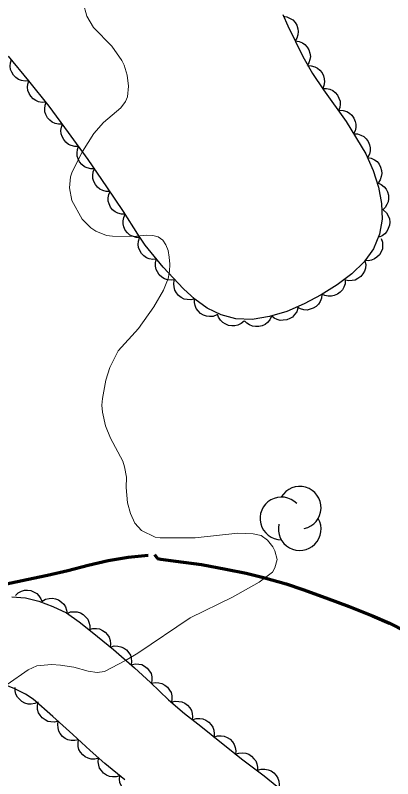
# Model space of a CAD drawing. Extents: x 356765 to 358572, y 5103174 to 5104650.
# Drawn here: x 357806.07 to 357826.68, y 5103573.84 to 5103615.55 of the extents above; entities that cross this region are included whole.
import ezdxf

# ---------------------------------------------------------------- set-up
doc = ezdxf.new("R2010")
doc.units = 0
doc.header["$LTSCALE"] = 0.6
doc.linetypes.add('DOT_DASHED', pattern=[7.7, 5, -1.2, 0.3, -1.2])
doc.linetypes.add('LONG_DASHED', pattern=[7.5, 6, -1.5])
for name, color, linetype, lineweight in [('2', 7, 'Continuous', 13), ('22', 7, 'Continuous', 35), ('44', 7, 'Continuous', 25)]:
    doc.layers.add(name, color=color, linetype=linetype, lineweight=lineweight)

msp = doc.modelspace()

# ---------------------------------------------------------------- linework, layer by layer
at = {"layer": '2'}
for points in [[(357814.47, 5103602.34), (357814.41, 5103602.7), (357814.28, 5103603.01), (357814.12, 5103603.26), (357813.87, 5103603.45), (357813.57, 5103603.53), (357813.24, 5103603.54), (357812.5, 5103603.47), (357811.37, 5103603.48), (357811.05, 5103603.53), (357810.46, 5103603.76), (357810.19, 5103603.94), (357809.71, 5103604.42), (357809.15, 5103605.43), (357809.03, 5103606.12), (357809.08, 5103606.72), (357809.17, 5103607), (357809.74, 5103608.11), (357810.36, 5103609.09), (357810.89, 5103609.7), (357811.82, 5103610.5), (357812.09, 5103610.84), (357812.2, 5103611.09), (357812.25, 5103611.68), (357812.18, 5103612.29), (357812.01, 5103612.83), (357811.88, 5103613.09), (357811.34, 5103613.86), (357810.34, 5103614.88), (357809.97, 5103615.51), (357809.78, 5103616.24)], [(357805.62, 5103579), (357806.77, 5103579.8), (357807.24, 5103580.01), (357808.05, 5103580.09), (357808.53, 5103580.05), (357809.27, 5103579.94), (357810.05, 5103579.72), (357810.54, 5103579.65), (357810.93, 5103579.7), (357812.09, 5103580.3), (357812.75, 5103580.7), (357815.62, 5103582.63), (357817.93, 5103583.76), (357819.38, 5103584.58), (357820.11, 5103585.13), (357820.24, 5103585.36), (357820.36, 5103585.82), (357820.24, 5103586.29), (357820.12, 5103586.51), (357819.83, 5103586.88), (357819.49, 5103587.13), (357819.06, 5103587.22), (357818.21, 5103587.26), (357815.88, 5103587.01), (357813.97, 5103587), (357813.7, 5103587.05), (357812.96, 5103587.4), (357812.6, 5103587.8), (357812.35, 5103588.33), (357812.2, 5103588.92), (357812.12, 5103589.76), (357812.13, 5103590.32), (357812.03, 5103590.88), (357811.93, 5103591.19), (357811.27, 5103592.46), (357810.99, 5103593.13), (357810.82, 5103593.88), (357810.79, 5103594.25), (357810.82, 5103594.62), (357811.01, 5103595.62), (357811.23, 5103596.32), (357811.69, 5103597.23), (357812.79, 5103598.44), (357813.63, 5103599.63), (357814.15, 5103600.53), (357814.41, 5103601.17), (357814.49, 5103601.55), (357814.51, 5103601.95), (357814.47, 5103602.34)]]:
    msp.add_lwpolyline(points, dxfattribs=at)
at = {"layer": '22', "linetype": 'LONG_DASHED', "lineweight": 70}
for points in [[(357805.58, 5103584.5), (357806.7, 5103584.73), (357807.83, 5103584.96), (357808.94, 5103585.23), (357810.05, 5103585.51), (357811.14, 5103585.76), (357812.23, 5103585.95), (357813.32, 5103586.05)], [(357813.67, 5103586.09), (357813.83, 5103585.88), (357814.02, 5103585.84), (357814.83, 5103585.74), (357816.23, 5103585.54), (357817.56, 5103585.3), (357818.68, 5103585.08), (357819.61, 5103584.84), (357820.86, 5103584.49), (357821.77, 5103584.19), (357823.02, 5103583.73), (357824.3, 5103583.25), (357825.57, 5103582.75), (357826.5, 5103582.34), (357827.39, 5103581.88)]]:
    msp.add_lwpolyline(points, dxfattribs=at)
at = {"layer": '44', "linetype": 'DOT_DASHED'}
for points in [[(357820.68, 5103615.59), (357820.95, 5103614.97), (357821.77, 5103613.3), (357822.3, 5103612.38), (357822.9, 5103611.48), (357824.14, 5103609.75), (357825.21, 5103607.99), (357825.61, 5103607.07), (357825.9, 5103606.17), (357826.07, 5103605.28), (357826.1, 5103604.42), (357825.96, 5103603.59), (357825.63, 5103602.8), (357825.11, 5103602.09), (357824.44, 5103601.43), (357823.64, 5103600.83), (357822.76, 5103600.28), (357821.84, 5103599.79), (357820.89, 5103599.38), (357819.94, 5103599.09), (357819, 5103598.94), (357818.11, 5103598.97), (357817.3, 5103599.18), (357816.55, 5103599.55), (357815.87, 5103600.04), (357815.25, 5103600.61), (357814.14, 5103601.8), (357813.16, 5103603), (357812.75, 5103603.59), (357811.97, 5103604.83), (357811.07, 5103606.18), (357810.04, 5103607.67), (357808.98, 5103609.15), (357807.91, 5103610.59), (357806.8, 5103611.98), (357805.7, 5103613.32)], [(357805.88, 5103583.79), (357806.62, 5103583.73), (357807.36, 5103583.55), (357808.12, 5103583.26), (357808.86, 5103582.9), (357809.56, 5103582.42), (357810.26, 5103581.86), (357811.42, 5103580.9), (357812.58, 5103579.91), (357813.45, 5103579.11), (357814.44, 5103578.16)], [(357812.05, 5103573.78), (357810.96, 5103574.67), (357810.16, 5103575.38), (357809.2, 5103576.26), (357808.12, 5103577.25), (357807.05, 5103578.2), (357806.62, 5103578.47), (357806.04, 5103578.76), (357805.34, 5103579.05), (357804.78, 5103579.17), (357804.23, 5103579.19), (357803.96, 5103579.12), (357803.81, 5103579.04), (357803.38, 5103578.71), (357802.94, 5103578.25), (357802.38, 5103577.55), (357801.48, 5103576.46), (357800.71, 5103575.45), (357800.11, 5103574.59), (357799.37, 5103573.49)], [(357814.44, 5103578.16), (357815.3, 5103577.41), (357816.19, 5103576.71), (357817.32, 5103575.8), (357818.49, 5103574.88), (357819.66, 5103574.01), (357820.35, 5103573.44)]]:
    msp.add_lwpolyline(points, dxfattribs=at)
at = {"layer": '44'}
for points in [[(357820.69, 5103615.5), (357820.9, 5103615.47), (357821.08, 5103615.38), (357821.22, 5103615.3), (357821.34, 5103615.16), (357821.43, 5103615.01), (357821.49, 5103614.82), (357821.52, 5103614.66), (357821.49, 5103614.49), (357821.44, 5103614.31), (357821.35, 5103614.15)], [(357821.35, 5103614.15), (357821.56, 5103614.12), (357821.74, 5103614.04), (357821.88, 5103613.95), (357822, 5103613.82), (357822.09, 5103613.66), (357822.15, 5103613.48), (357822.18, 5103613.31), (357822.15, 5103613.14), (357822.1, 5103612.96), (357822.01, 5103612.81)], [(357806.8, 5103611.98), (357806.6, 5103611.96), (357806.4, 5103612), (357806.24, 5103612.05), (357806.1, 5103612.15), (357805.97, 5103612.29), (357805.87, 5103612.45), (357805.81, 5103612.6), (357805.79, 5103612.78), (357805.8, 5103612.96), (357805.85, 5103613.13)], [(357822.02, 5103612.81), (357822.23, 5103612.8), (357822.42, 5103612.74), (357822.57, 5103612.67), (357822.7, 5103612.56), (357822.82, 5103612.41), (357822.89, 5103612.24), (357822.94, 5103612.08), (357822.95, 5103611.91), (357822.92, 5103611.72), (357822.85, 5103611.56)], [(357807.74, 5103610.8), (357807.53, 5103610.79), (357807.33, 5103610.83), (357807.18, 5103610.89), (357807.04, 5103610.99), (357806.91, 5103611.13), (357806.82, 5103611.29), (357806.75, 5103611.44), (357806.74, 5103611.62), (357806.75, 5103611.8), (357806.8, 5103611.98)], [(357822.85, 5103611.56), (357823.05, 5103611.56), (357823.25, 5103611.51), (357823.4, 5103611.44), (357823.54, 5103611.33), (357823.66, 5103611.19), (357823.74, 5103611.02), (357823.8, 5103610.87), (357823.8, 5103610.69), (357823.78, 5103610.51), (357823.72, 5103610.34)], [(357808.64, 5103609.6), (357808.43, 5103609.6), (357808.24, 5103609.65), (357808.08, 5103609.71), (357807.95, 5103609.82), (357807.82, 5103609.96), (357807.74, 5103610.13), (357807.68, 5103610.28), (357807.67, 5103610.45), (357807.69, 5103610.64), (357807.75, 5103610.81)], [(357823.77, 5103610.37), (357823.97, 5103610.36), (357824.17, 5103610.29), (357824.31, 5103610.21), (357824.44, 5103610.09), (357824.55, 5103609.94), (357824.62, 5103609.76), (357824.66, 5103609.61), (357824.66, 5103609.43), (357824.62, 5103609.25), (357824.54, 5103609.08)], [(357809.52, 5103608.39), (357809.31, 5103608.39), (357809.12, 5103608.44), (357808.97, 5103608.5), (357808.83, 5103608.62), (357808.71, 5103608.76), (357808.63, 5103608.93), (357808.57, 5103609.08), (357808.56, 5103609.26), (357808.59, 5103609.44), (357808.65, 5103609.61)], [(357824.54, 5103609.08), (357824.75, 5103609.07), (357824.94, 5103609.01), (357825.09, 5103608.93), (357825.22, 5103608.81), (357825.33, 5103608.66), (357825.4, 5103608.48), (357825.44, 5103608.32), (357825.44, 5103608.15), (357825.4, 5103607.97), (357825.32, 5103607.8)], [(357810.4, 5103607.17), (357810.19, 5103607.17), (357809.99, 5103607.22), (357809.84, 5103607.28), (357809.7, 5103607.4), (357809.58, 5103607.54), (357809.5, 5103607.71), (357809.44, 5103607.86), (357809.44, 5103608.04), (357809.46, 5103608.22), (357809.52, 5103608.39)], [(357825.3, 5103607.79), (357825.5, 5103607.75), (357825.68, 5103607.66), (357825.82, 5103607.56), (357825.93, 5103607.42), (357826.01, 5103607.26), (357826.06, 5103607.08), (357826.08, 5103606.91), (357826.05, 5103606.74), (357825.99, 5103606.57), (357825.9, 5103606.41)], [(357811.24, 5103605.93), (357811.03, 5103605.93), (357810.84, 5103605.99), (357810.69, 5103606.05), (357810.55, 5103606.17), (357810.44, 5103606.31), (357810.35, 5103606.48), (357810.3, 5103606.64), (357810.3, 5103606.81), (357810.32, 5103607), (357810.39, 5103607.17)], [(357825.86, 5103606.4), (357826.05, 5103606.31), (357826.2, 5103606.18), (357826.31, 5103606.06), (357826.39, 5103605.9), (357826.44, 5103605.72), (357826.45, 5103605.53), (357826.43, 5103605.37), (357826.36, 5103605.21), (357826.27, 5103605.05), (357826.14, 5103604.92)], [(357812.07, 5103604.68), (357811.86, 5103604.68), (357811.67, 5103604.74), (357811.52, 5103604.81), (357811.38, 5103604.93), (357811.27, 5103605.07), (357811.19, 5103605.25), (357811.14, 5103605.4), (357811.14, 5103605.58), (357811.17, 5103605.76), (357811.24, 5103605.93)], [(357826.18, 5103604.91), (357826.33, 5103604.77), (357826.43, 5103604.59), (357826.5, 5103604.44), (357826.51, 5103604.26), (357826.5, 5103604.08), (357826.43, 5103603.9), (357826.36, 5103603.75), (357826.24, 5103603.62), (357826.1, 5103603.51), (357825.93, 5103603.43)], [(357812.86, 5103603.41), (357812.66, 5103603.42), (357812.46, 5103603.48), (357812.32, 5103603.55), (357812.19, 5103603.67), (357812.07, 5103603.82), (357812, 5103604), (357811.96, 5103604.16), (357811.96, 5103604.33), (357811.99, 5103604.51), (357812.07, 5103604.68)], [(357813.79, 5103602.23), (357813.58, 5103602.21), (357813.38, 5103602.25), (357813.23, 5103602.31), (357813.08, 5103602.41), (357812.96, 5103602.54), (357812.86, 5103602.71), (357812.8, 5103602.86), (357812.78, 5103603.03), (357812.79, 5103603.22), (357812.84, 5103603.39)], [(357826.04, 5103603.36), (357826.11, 5103603.16), (357826.12, 5103602.96), (357826.11, 5103602.8), (357826.04, 5103602.63), (357825.95, 5103602.47), (357825.81, 5103602.34), (357825.68, 5103602.24), (357825.52, 5103602.18), (357825.33, 5103602.14), (357825.15, 5103602.15)], [(357814.79, 5103601.11), (357814.58, 5103601.08), (357814.38, 5103601.1), (357814.22, 5103601.15), (357814.07, 5103601.24), (357813.93, 5103601.37), (357813.83, 5103601.53), (357813.75, 5103601.67), (357813.72, 5103601.84), (357813.72, 5103602.03), (357813.76, 5103602.2)], [(357825.16, 5103602.14), (357825.2, 5103601.94), (357825.18, 5103601.74), (357825.14, 5103601.57), (357825.05, 5103601.42), (357824.93, 5103601.28), (357824.77, 5103601.17), (357824.63, 5103601.09), (357824.46, 5103601.06), (357824.27, 5103601.05), (357824.09, 5103601.09)], [(357815.85, 5103600.06), (357815.65, 5103600.01), (357815.45, 5103600.02), (357815.28, 5103600.05), (357815.13, 5103600.13), (357814.98, 5103600.25), (357814.87, 5103600.4), (357814.78, 5103600.54), (357814.74, 5103600.71), (357814.72, 5103600.89), (357814.75, 5103601.07)], [(357824.08, 5103601.1), (357824.07, 5103600.89), (357824, 5103600.7), (357823.93, 5103600.55), (357823.81, 5103600.43), (357823.66, 5103600.32), (357823.48, 5103600.24), (357823.33, 5103600.2), (357823.15, 5103600.2), (357822.97, 5103600.24), (357822.8, 5103600.31)], [(357822.81, 5103600.3), (357822.78, 5103600.1), (357822.71, 5103599.91), (357822.62, 5103599.77), (357822.49, 5103599.65), (357822.34, 5103599.55), (357822.16, 5103599.49), (357822, 5103599.45), (357821.82, 5103599.47), (357821.64, 5103599.52), (357821.48, 5103599.6)], [(357817.07, 5103599.18), (357816.87, 5103599.1), (357816.67, 5103599.09), (357816.5, 5103599.11), (357816.34, 5103599.17), (357816.18, 5103599.26), (357816.05, 5103599.4), (357815.95, 5103599.53), (357815.88, 5103599.69), (357815.85, 5103599.87), (357815.85, 5103600.05)], [(357821.49, 5103599.56), (357821.43, 5103599.36), (357821.32, 5103599.2), (357821.21, 5103599.07), (357821.06, 5103598.98), (357820.89, 5103598.91), (357820.7, 5103598.89), (357820.53, 5103598.88), (357820.36, 5103598.93), (357820.2, 5103599.01), (357820.06, 5103599.13)], [(357818.56, 5103598.85), (357818.4, 5103598.72), (357818.22, 5103598.63), (357818.06, 5103598.58), (357817.89, 5103598.58), (357817.7, 5103598.61), (357817.53, 5103598.69), (357817.39, 5103598.77), (357817.27, 5103598.9), (357817.17, 5103599.06), (357817.11, 5103599.23)], [(357820.06, 5103599.11), (357819.97, 5103598.92), (357819.84, 5103598.77), (357819.71, 5103598.66), (357819.55, 5103598.59), (357819.37, 5103598.55), (357819.18, 5103598.55), (357819.02, 5103598.57), (357818.86, 5103598.64), (357818.7, 5103598.74), (357818.58, 5103598.87)], [(357806.07, 5103583.86), (357806.22, 5103584), (357806.41, 5103584.09), (357806.56, 5103584.14), (357806.74, 5103584.15), (357806.92, 5103584.12), (357807.1, 5103584.04), (357807.24, 5103583.96), (357807.36, 5103583.83), (357807.46, 5103583.68), (357807.53, 5103583.51)], [(357807.54, 5103583.54), (357807.72, 5103583.65), (357807.92, 5103583.69), (357808.09, 5103583.71), (357808.26, 5103583.67), (357808.43, 5103583.61), (357808.59, 5103583.5), (357808.71, 5103583.39), (357808.8, 5103583.24), (357808.87, 5103583.06), (357808.89, 5103582.88)], [(357808.89, 5103582.88), (357809.08, 5103582.96), (357809.29, 5103582.97), (357809.45, 5103582.96), (357809.62, 5103582.9), (357809.78, 5103582.81), (357809.92, 5103582.68), (357810.02, 5103582.56), (357810.09, 5103582.39), (357810.13, 5103582.21), (357810.13, 5103582.03)], [(357810.1, 5103581.99), (357810.3, 5103582.05), (357810.5, 5103582.05), (357810.67, 5103582.03), (357810.83, 5103581.95), (357810.98, 5103581.85), (357811.1, 5103581.7), (357811.2, 5103581.57), (357811.25, 5103581.4), (357811.27, 5103581.22), (357811.25, 5103581.04)], [(357811.26, 5103581.04), (357811.46, 5103581.1), (357811.66, 5103581.09), (357811.82, 5103581.06), (357811.98, 5103580.99), (357812.13, 5103580.88), (357812.26, 5103580.73), (357812.35, 5103580.6), (357812.4, 5103580.43), (357812.42, 5103580.25), (357812.4, 5103580.07)], [(357812.4, 5103580.07), (357812.61, 5103580.12), (357812.81, 5103580.11), (357812.97, 5103580.08), (357813.13, 5103579.99), (357813.27, 5103579.88), (357813.39, 5103579.73), (357813.48, 5103579.59), (357813.52, 5103579.42), (357813.53, 5103579.24), (357813.51, 5103579.06)], [(357813.51, 5103579.06), (357813.71, 5103579.1), (357813.91, 5103579.08), (357814.07, 5103579.05), (357814.23, 5103578.96), (357814.37, 5103578.85), (357814.49, 5103578.69), (357814.57, 5103578.55), (357814.61, 5103578.38), (357814.62, 5103578.2), (357814.59, 5103578.02)], [(357807.32, 5103578.03), (357807.13, 5103577.95), (357806.93, 5103577.92), (357806.76, 5103577.92), (357806.59, 5103577.98), (357806.43, 5103578.06), (357806.29, 5103578.19), (357806.18, 5103578.31), (357806.1, 5103578.47), (357806.06, 5103578.65), (357806.05, 5103578.83)], [(357814.59, 5103578.03), (357814.8, 5103578.08), (357815, 5103578.07), (357815.16, 5103578.04), (357815.32, 5103577.97), (357815.47, 5103577.86), (357815.59, 5103577.71), (357815.68, 5103577.57), (357815.73, 5103577.4), (357815.75, 5103577.22), (357815.73, 5103577.04)], [(357808.41, 5103576.99), (357808.21, 5103576.94), (357808, 5103576.95), (357807.84, 5103576.98), (357807.69, 5103577.06), (357807.54, 5103577.17), (357807.42, 5103577.32), (357807.33, 5103577.45), (357807.28, 5103577.63), (357807.27, 5103577.81), (357807.29, 5103577.99)], [(357809.51, 5103575.97), (357809.31, 5103575.93), (357809.11, 5103575.94), (357808.94, 5103575.97), (357808.79, 5103576.05), (357808.64, 5103576.16), (357808.52, 5103576.32), (357808.44, 5103576.45), (357808.4, 5103576.62), (357808.38, 5103576.81), (357808.41, 5103576.99)], [(357815.75, 5103577.07), (357815.95, 5103577.13), (357816.15, 5103577.13), (357816.31, 5103577.11), (357816.47, 5103577.04), (357816.63, 5103576.93), (357816.76, 5103576.79), (357816.85, 5103576.66), (357816.9, 5103576.49), (357816.93, 5103576.3), (357816.92, 5103576.13)], [(357810.62, 5103574.96), (357810.41, 5103574.91), (357810.21, 5103574.92), (357810.05, 5103574.96), (357809.89, 5103575.04), (357809.75, 5103575.15), (357809.63, 5103575.3), (357809.54, 5103575.44), (357809.5, 5103575.61), (357809.49, 5103575.8), (357809.51, 5103575.97)], [(357816.91, 5103576.12), (357817.11, 5103576.18), (357817.31, 5103576.19), (357817.48, 5103576.17), (357817.64, 5103576.1), (357817.79, 5103576), (357817.92, 5103575.86), (357818.02, 5103575.72), (357818.07, 5103575.56), (357818.1, 5103575.37), (357818.09, 5103575.19)], [(357818.08, 5103575.18), (357818.28, 5103575.25), (357818.48, 5103575.26), (357818.65, 5103575.25), (357818.81, 5103575.18), (357818.97, 5103575.08), (357819.1, 5103574.94), (357819.2, 5103574.82), (357819.26, 5103574.65), (357819.29, 5103574.47), (357819.29, 5103574.29)], [(357811.77, 5103574.01), (357811.57, 5103573.95), (357811.37, 5103573.95), (357811.21, 5103573.97), (357811.05, 5103574.04), (357810.89, 5103574.15), (357810.77, 5103574.29), (357810.67, 5103574.42), (357810.62, 5103574.59), (357810.6, 5103574.77), (357810.61, 5103574.95)], [(357819.3, 5103574.31), (357819.5, 5103574.37), (357819.7, 5103574.36), (357819.87, 5103574.34), (357820.03, 5103574.27), (357820.18, 5103574.16), (357820.31, 5103574.02), (357820.4, 5103573.88), (357820.45, 5103573.71), (357820.47, 5103573.53), (357820.46, 5103573.35)], [(357812.94, 5103573.06), (357812.74, 5103573), (357812.53, 5103573), (357812.37, 5103573.02), (357812.21, 5103573.09), (357812.06, 5103573.2), (357811.93, 5103573.34), (357811.84, 5103573.47), (357811.78, 5103573.64), (357811.76, 5103573.83), (357811.77, 5103574)]]:
    msp.add_lwpolyline(points, dxfattribs=at)
for centre, start, end in [((357821.5968, 5103588.6492), 282.26917, 149.72626), ((357820.5945, 5103588.0665), 44.11537, 269.80396), ((357821.5968, 5103587.4837), 166.93686, 29.62122)]:
    msp.add_arc(centre, 1.1655, start, end, dxfattribs=at)

doc.saveas('drawing.dxf')
